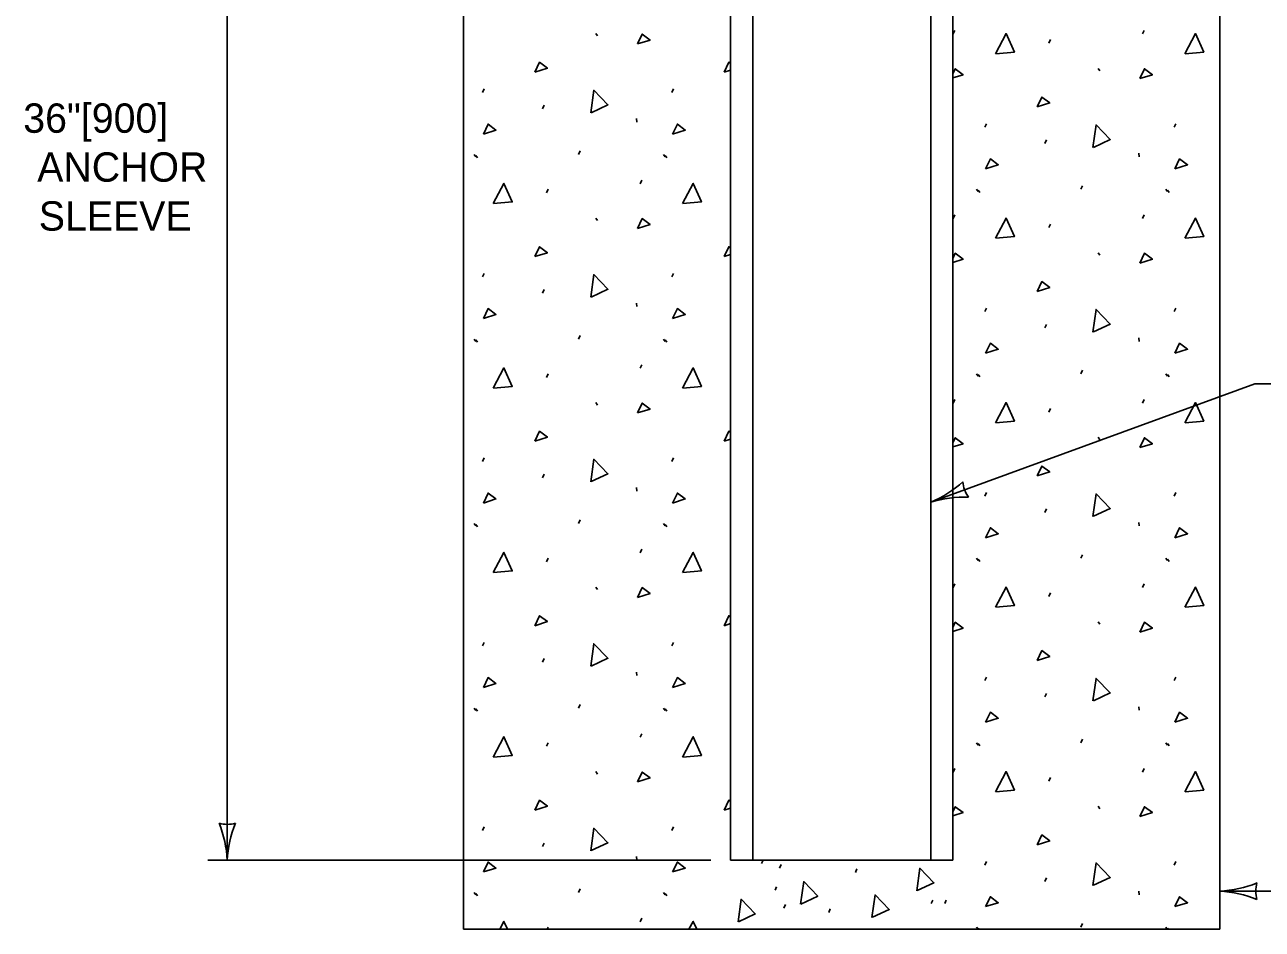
# Model space of a CAD drawing. Extents: x 49940 to 50043, y 49986 to 50011.
# Drawn here: x 50005.465 to 50007.993, y 49992.63 to 49994.479 of the extents above; entities that cross this region are included whole.
import ezdxf

# ---------------------------------------------------------------- set-up
doc = ezdxf.new("R2010")
doc.units = 0
for name, color, linetype in [('Level 1', 7, 'Continuous'), ('Level 2', 7, 'Continuous'), ('Level 3', 7, 'Continuous'), ('Level 4', 7, 'Continuous')]:
    doc.layers.add(name, color=color, linetype=linetype)

msp = doc.modelspace()

# ---------------------------------------------------------------- linework, layer by layer
at = {"layer": 'Level 1'}
for p, q in [((50006.9063, 49995.6053), (50006.9063, 49992.7712)), ((50007.3608, 49992.7712), (50007.3608, 49995.6053)), ((50006.3609, 49995.3573), (50006.3609, 49992.6303)), ((50007.9062, 49992.6303), (50007.9062, 49995.3573)), ((50007.3617, 49994.4601), (50007.365, 49994.4673)), ((50007.7485, 49994.4601), (50007.7516, 49994.4673)), ((50006.6317, 49994.4608), (50006.6351, 49994.456)), ((50007.5571, 49994.4414), (50007.5603, 49994.4487)), ((50007.658, 49994.3898), (50007.6612, 49994.3849)), ((50006.4001, 49994.3405), (50006.4033, 49994.3478)), ((50006.7867, 49994.3405), (50006.7901, 49994.3478)), ((50006.5228, 49994.3074), (50006.526, 49994.3146)), ((50006.7148, 49994.2871), (50006.7155, 49994.2798)), ((50007.4264, 49994.2695), (50007.4295, 49994.2768)), ((50007.813, 49994.2695), (50007.8162, 49994.2768)), ((50007.5489, 49994.2365), (50007.5523, 49994.2437)), ((50006.3831, 49994.2137), (50006.3865, 49994.2089)), ((50006.3865, 49994.2119), (50006.3896, 49994.2071)), ((50006.5963, 49994.2137), (50006.5995, 49994.221)), ((50006.7698, 49994.2137), (50006.7731, 49994.2089)), ((50006.7731, 49994.2119), (50006.7763, 49994.2071)), ((50007.7409, 49994.2162), (50007.7418, 49994.2089)), ((50006.7222, 49994.1539), (50006.7254, 49994.1612)), ((50006.5308, 49994.1354), (50006.5342, 49994.1427)), ((50007.4094, 49994.1428), (50007.4126, 49994.138)), ((50007.4126, 49994.141), (50007.4158, 49994.1362)), ((50007.6224, 49994.1428), (50007.6257, 49994.1501)), ((50007.796, 49994.1428), (50007.7992, 49994.138)), ((50007.7992, 49994.141), (50007.8025, 49994.1362)), ((50006.6317, 49994.0837), (50006.6351, 49994.0789)), ((50007.3617, 49994.083), (50007.365, 49994.0903)), ((50007.7485, 49994.083), (50007.7516, 49994.0903)), ((50007.5571, 49994.0644), (50007.5603, 49994.0716)), ((50007.658, 49994.0127), (50007.6612, 49994.0078)), ((50006.4001, 49993.9635), (50006.4033, 49993.9707)), ((50006.7867, 49993.9635), (50006.7901, 49993.9707)), ((50006.5228, 49993.9303), (50006.526, 49993.9376)), ((50006.7148, 49993.91), (50006.7155, 49993.9029)), ((50007.4264, 49993.8926), (50007.4295, 49993.8998)), ((50007.813, 49993.8926), (50007.8162, 49993.8998)), ((50007.5489, 49993.8594), (50007.5523, 49993.8666)), ((50006.3831, 49993.8367), (50006.3865, 49993.8318)), ((50006.3865, 49993.8348), (50006.3896, 49993.83)), ((50006.5963, 49993.8367), (50006.5995, 49993.8439)), ((50006.7698, 49993.8367), (50006.7731, 49993.8318)), ((50006.7731, 49993.8348), (50006.7763, 49993.83)), ((50007.7409, 49993.8391), (50007.7418, 49993.8318)), ((50006.7222, 49993.7768), (50006.7254, 49993.7841)), ((50006.5308, 49993.7583), (50006.5342, 49993.7656)), ((50007.4094, 49993.7658), (50007.4126, 49993.7609)), ((50007.4126, 49993.7639), (50007.4158, 49993.7591)), ((50007.6224, 49993.7658), (50007.6257, 49993.773)), ((50007.796, 49993.7658), (50007.7992, 49993.7609)), ((50007.7992, 49993.7639), (50007.8025, 49993.7591)), ((50006.6317, 49993.7067), (50006.6351, 49993.7018)), ((50007.3617, 49993.7059), (50007.365, 49993.7132)), ((50007.7485, 49993.7059), (50007.7516, 49993.7132)), ((50007.5571, 49993.6874), (50007.5603, 49993.6947)), ((50007.658, 49993.6358), (50007.6612, 49993.6309)), ((50006.4001, 49993.5864), (50006.4033, 49993.5936)), ((50006.7867, 49993.5864), (50006.7901, 49993.5936)), ((50006.5228, 49993.5532), (50006.526, 49993.5605)), ((50006.7148, 49993.533), (50006.7155, 49993.5258)), ((50007.4264, 49993.5155), (50007.4295, 49993.5227)), ((50007.813, 49993.5155), (50007.8162, 49993.5227)), ((50007.5489, 49993.4823), (50007.5523, 49993.4896)), ((50006.3831, 49993.4596), (50006.3865, 49993.4547)), ((50006.3865, 49993.4578), (50006.3896, 49993.4529)), ((50006.5963, 49993.4596), (50006.5995, 49993.4668)), ((50006.7698, 49993.4596), (50006.7731, 49993.4547)), ((50006.7731, 49993.4578), (50006.7763, 49993.4529)), ((50007.7409, 49993.462), (50007.7418, 49993.4547)), ((50006.7222, 49993.3997), (50006.7254, 49993.407)), ((50006.5308, 49993.3812), (50006.5342, 49993.3885)), ((50007.4094, 49993.3887), (50007.4126, 49993.3838)), ((50007.4126, 49993.3868), (50007.4158, 49993.382)), ((50007.6224, 49993.3887), (50007.6257, 49993.3959)), ((50007.796, 49993.3887), (50007.7992, 49993.3838)), ((50007.7992, 49993.3868), (50007.8025, 49993.382)), ((50006.6317, 49993.3296), (50006.6351, 49993.3247)), ((50007.3617, 49993.3288), (50007.365, 49993.3361)), ((50007.7485, 49993.3288), (50007.7516, 49993.3361)), ((50007.5571, 49993.3103), (50007.5603, 49993.3176)), ((50007.658, 49993.2587), (50007.6612, 49993.2538)), ((50006.4001, 49993.2093), (50006.4033, 49993.2166)), ((50006.7867, 49993.2093), (50006.7901, 49993.2166)), ((50006.5228, 49993.1763), (50006.526, 49993.1834)), ((50006.7148, 49993.156), (50006.7155, 49993.1487)), ((50007.4264, 49993.1384), (50007.4295, 49993.1457)), ((50007.813, 49993.1384), (50007.8162, 49993.1457)), ((50007.5489, 49993.1052), (50007.5523, 49993.1125)), ((50006.3831, 49993.0825), (50006.3865, 49993.0776)), ((50006.3865, 49993.0807), (50006.3896, 49993.0758)), ((50006.5963, 49993.0825), (50006.5995, 49993.0898)), ((50006.7698, 49993.0825), (50006.7731, 49993.0776)), ((50006.7731, 49993.0807), (50006.7763, 49993.0758)), ((50007.7409, 49993.0849), (50007.7418, 49993.0778)), ((50006.7222, 49993.0226), (50006.7254, 49993.0299)), ((50006.5308, 49993.0042), (50006.5342, 49993.0114)), ((50007.4094, 49993.0116), (50007.4126, 49993.0067)), ((50007.4126, 49993.0098), (50007.4158, 49993.0049)), ((50007.6224, 49993.0116), (50007.6257, 49993.0189)), ((50007.796, 49993.0116), (50007.7992, 49993.0067)), ((50007.7992, 49993.0098), (50007.8025, 49993.0049)), ((50006.6317, 49992.9525), (50006.6351, 49992.9476)), ((50007.3617, 49992.9517), (50007.365, 49992.959)), ((50007.7485, 49992.9517), (50007.7516, 49992.959)), ((50007.5571, 49992.9333), (50007.5603, 49992.9405)), ((50007.658, 49992.8816), (50007.6612, 49992.8767)), ((50006.4001, 49992.8322), (50006.4033, 49992.8395)), ((50006.7867, 49992.8322), (50006.7901, 49992.8395)), ((50006.5228, 49992.7992), (50006.526, 49992.8065)), ((50006.7148, 49992.7789), (50006.7155, 49992.7716)), ((50006.9063, 49992.7712), (50007.3608, 49992.7712)), ((50006.9702, 49992.7645), (50006.9735, 49992.7718)), ((50007.4264, 49992.7613), (50007.4295, 49992.7686)), ((50007.813, 49992.7613), (50007.8162, 49992.7686)), ((50007.0067, 49992.7554), (50007.01, 49992.7627)), ((50007.1618, 49992.7463), (50007.165, 49992.7536)), ((50006.9976, 49992.7099), (50007.0008, 49992.7172)), ((50007.5489, 49992.7281), (50007.5523, 49992.7354)), ((50006.3831, 49992.7056), (50006.3865, 49992.7007)), ((50006.3865, 49992.7036), (50006.3896, 49992.6987)), ((50006.5963, 49992.7056), (50006.5995, 49992.7128)), ((50006.7698, 49992.7056), (50006.7731, 49992.7007)), ((50006.7731, 49992.7036), (50006.7763, 49992.6987)), ((50007.7409, 49992.708), (50007.7418, 49992.7007)), ((50007.0159, 49992.6736), (50007.0191, 49992.6809)), ((50007.1072, 49992.6645), (50007.1103, 49992.6718)), ((50007.3168, 49992.6827), (50007.3202, 49992.6899)), ((50007.3442, 49992.6827), (50007.3474, 49992.6899)), ((50006.7222, 49992.6457), (50006.7254, 49992.653)), ((50007.6224, 49992.6345), (50007.6257, 49992.6418)), ((50006.3609, 49992.6303), (50006.9063, 49992.6303)), ((50006.5322, 49992.6303), (50006.5342, 49992.6343)), ((50006.9063, 49992.6303), (50007.3608, 49992.6303)), ((50007.3608, 49992.6303), (50007.9062, 49992.6303)), ((50007.4094, 49992.6345), (50007.4123, 49992.6303)), ((50007.4126, 49992.6327), (50007.4142, 49992.6303)), ((50007.796, 49992.6345), (50007.7989, 49992.6303)), ((50007.7992, 49992.6327), (50007.8009, 49992.6303))]:
    msp.add_line(p, q, dxfattribs=at)
for points in [[(50006.7166, 49994.4398), (50006.7263, 49994.4599), (50006.7423, 49994.4478), (50006.7166, 49994.4398)], [(50007.448, 49994.4196), (50007.4698, 49994.4608), (50007.4868, 49994.423), (50007.4489, 49994.4196)], [(50007.8348, 49994.4196), (50007.8566, 49994.4608), (50007.8734, 49994.423), (50007.8356, 49994.4196)], [(50006.5068, 49994.3821), (50006.5165, 49994.4022), (50006.5327, 49994.3901), (50006.5068, 49994.3821)], [(50006.8935, 49994.3821), (50006.9032, 49994.4022), (50006.9063, 49994.3999)], [(50006.9063, 49994.386), (50006.8935, 49994.3821)], [(50007.3608, 49994.3786), (50007.3658, 49994.389), (50007.3818, 49994.3769), (50007.3608, 49994.3702)], [(50007.7427, 49994.3689), (50007.7524, 49994.389), (50007.7686, 49994.3769), (50007.7427, 49994.3689)], [(50006.621, 49994.299), (50006.6274, 49994.3452), (50006.6563, 49994.3154), (50006.6217, 49994.2993)], [(50007.533, 49994.3112), (50007.5427, 49994.3313), (50007.5588, 49994.3192), (50007.533, 49994.3112)], [(50006.4018, 49994.2557), (50006.4115, 49994.2759), (50006.4275, 49994.2637), (50006.4018, 49994.2557)], [(50006.7884, 49994.2557), (50006.7981, 49994.2759), (50006.8143, 49994.2637), (50006.7884, 49994.2557)], [(50007.6472, 49994.2281), (50007.6536, 49994.2742), (50007.6825, 49994.2443), (50007.648, 49994.2284)], [(50007.4279, 49994.1848), (50007.4376, 49994.2049), (50007.4538, 49994.1928), (50007.4279, 49994.1848)], [(50007.8147, 49994.1848), (50007.8242, 49994.2049), (50007.8404, 49994.1928), (50007.8147, 49994.1848)], [(50006.4219, 49994.1136), (50006.4437, 49994.1548), (50006.4607, 49994.1168), (50006.4227, 49994.1136)], [(50006.8085, 49994.1136), (50006.8304, 49994.1548), (50006.8473, 49994.1168), (50006.8095, 49994.1136)], [(50006.7166, 49994.0627), (50006.7263, 49994.0828), (50006.7423, 49994.0707), (50006.7166, 49994.0627)], [(50007.448, 49994.0427), (50007.4698, 49994.0837), (50007.4868, 49994.0459), (50007.4489, 49994.0427)], [(50007.8348, 49994.0427), (50007.8566, 49994.0837), (50007.8734, 49994.0459), (50007.8356, 49994.0427)], [(50006.5068, 49994.005), (50006.5165, 49994.0251), (50006.5327, 49994.0131), (50006.5068, 49994.005)], [(50006.8935, 49994.005), (50006.9032, 49994.0251), (50006.9063, 49994.0228)], [(50006.9063, 49994.0091), (50006.8935, 49994.005)], [(50007.3608, 49994.0015), (50007.3658, 49994.0119), (50007.3818, 49993.9998), (50007.3608, 49993.9933)], [(50007.7427, 49993.9918), (50007.7524, 49994.0119), (50007.7686, 49993.9998), (50007.7427, 49993.9918)], [(50006.621, 49993.9219), (50006.6274, 49993.9682), (50006.6563, 49993.9383), (50006.6217, 49993.9222)], [(50007.533, 49993.9341), (50007.5427, 49993.9542), (50007.5588, 49993.9421), (50007.533, 49993.9341)], [(50006.4018, 49993.8786), (50006.4115, 49993.8989), (50006.4275, 49993.8868), (50006.4018, 49993.8786)], [(50006.7884, 49993.8786), (50006.7981, 49993.8989), (50006.8143, 49993.8868), (50006.7884, 49993.8786)], [(50007.6472, 49993.851), (50007.6536, 49993.8973), (50007.6825, 49993.8673), (50007.648, 49993.8513)], [(50007.4279, 49993.8077), (50007.4376, 49993.8279), (50007.4538, 49993.8157), (50007.4279, 49993.8077)], [(50007.8147, 49993.8077), (50007.8242, 49993.8279), (50007.8404, 49993.8157), (50007.8147, 49993.8077)], [(50006.4219, 49993.7365), (50006.4437, 49993.7777), (50006.4607, 49993.7397), (50006.4227, 49993.7365)], [(50006.8085, 49993.7365), (50006.8304, 49993.7777), (50006.8473, 49993.7397), (50006.8095, 49993.7365)], [(50006.7166, 49993.6856), (50006.7263, 49993.7058), (50006.7423, 49993.6936), (50006.7166, 49993.6856)], [(50007.448, 49993.6656), (50007.4698, 49993.7067), (50007.4868, 49993.6688), (50007.4489, 49993.6656)], [(50007.8348, 49993.6656), (50007.8566, 49993.7067), (50007.8734, 49993.6688), (50007.8356, 49993.6656)], [(50006.5068, 49993.6279), (50006.5165, 49993.6482), (50006.5327, 49993.6361), (50006.5068, 49993.6279)], [(50006.8935, 49993.6279), (50006.9032, 49993.6482), (50006.9063, 49993.6458)], [(50006.9063, 49993.632), (50006.8935, 49993.6279)], [(50007.3608, 49993.6244), (50007.3658, 49993.6349), (50007.3818, 49993.6227), (50007.3608, 49993.6162)], [(50007.7427, 49993.6147), (50007.7524, 49993.6349), (50007.7686, 49993.6227), (50007.7427, 49993.6147)], [(50006.621, 49993.5449), (50006.6274, 49993.5911), (50006.6563, 49993.5612), (50006.6217, 49993.5452)], [(50007.533, 49993.557), (50007.5427, 49993.5771), (50007.5588, 49993.565), (50007.533, 49993.557)], [(50006.4018, 49993.5015), (50006.4115, 49993.5218), (50006.4275, 49993.5097), (50006.4018, 49993.5015)], [(50006.7884, 49993.5015), (50006.7981, 49993.5218), (50006.8143, 49993.5097), (50006.7884, 49993.5015)], [(50007.6472, 49993.474), (50007.6536, 49993.5202), (50007.6825, 49993.4903), (50007.648, 49993.4743)], [(50007.4279, 49993.4306), (50007.4376, 49993.4508), (50007.4538, 49993.4387), (50007.4279, 49993.4306)], [(50007.8147, 49993.4306), (50007.8242, 49993.4508), (50007.8404, 49993.4387), (50007.8147, 49993.4306)], [(50006.4219, 49993.3594), (50006.4437, 49993.4006), (50006.4607, 49993.3626), (50006.4227, 49993.3594)], [(50006.8085, 49993.3594), (50006.8304, 49993.4006), (50006.8473, 49993.3626), (50006.8095, 49993.3594)], [(50006.7166, 49993.3085), (50006.7263, 49993.3288), (50006.7423, 49993.3167), (50006.7166, 49993.3085)], [(50007.448, 49993.2885), (50007.4698, 49993.3297), (50007.4868, 49993.2917), (50007.4489, 49993.2885)], [(50007.8348, 49993.2885), (50007.8566, 49993.3297), (50007.8734, 49993.2917), (50007.8356, 49993.2885)], [(50006.5068, 49993.2508), (50006.5165, 49993.2711), (50006.5327, 49993.259), (50006.5068, 49993.2508)], [(50006.8935, 49993.2508), (50006.9032, 49993.2711), (50006.9063, 49993.2688)], [(50006.9063, 49993.2549), (50006.8935, 49993.2508)], [(50007.3608, 49993.2473), (50007.3658, 49993.2578), (50007.3818, 49993.2457), (50007.3608, 49993.2391)], [(50007.7427, 49993.2376), (50007.7524, 49993.2578), (50007.7686, 49993.2457), (50007.7427, 49993.2376)], [(50006.621, 49993.1678), (50006.6274, 49993.214), (50006.6563, 49993.1841), (50006.6217, 49993.1681)], [(50007.533, 49993.1799), (50007.5427, 49993.2), (50007.5588, 49993.1881), (50007.533, 49993.1799)], [(50006.4018, 49993.1246), (50006.4115, 49993.1448), (50006.4275, 49993.1326), (50006.4018, 49993.1246)], [(50006.7884, 49993.1246), (50006.7981, 49993.1448), (50006.8143, 49993.1326), (50006.7884, 49993.1246)], [(50007.6472, 49993.0969), (50007.6536, 49993.1431), (50007.6825, 49993.1132), (50007.648, 49993.0972)], [(50007.4279, 49993.0535), (50007.4376, 49993.0738), (50007.4538, 49993.0617), (50007.4279, 49993.0535)], [(50007.8147, 49993.0535), (50007.8242, 49993.0738), (50007.8404, 49993.0617), (50007.8147, 49993.0535)], [(50006.4219, 49992.9823), (50006.4437, 49993.0236), (50006.4607, 49992.9855), (50006.4227, 49992.9823)], [(50006.8085, 49992.9823), (50006.8304, 49993.0236), (50006.8473, 49992.9855), (50006.8095, 49992.9823)], [(50006.7166, 49992.9314), (50006.7263, 49992.9517), (50006.7423, 49992.9396), (50006.7166, 49992.9314)], [(50007.448, 49992.9114), (50007.4698, 49992.9526), (50007.4868, 49992.9146), (50007.4489, 49992.9114)], [(50007.8348, 49992.9114), (50007.8566, 49992.9526), (50007.8734, 49992.9146), (50007.8356, 49992.9114)], [(50006.5068, 49992.8739), (50006.5165, 49992.894), (50006.5327, 49992.8819), (50006.5068, 49992.8739)], [(50006.8935, 49992.8739), (50006.9032, 49992.894), (50006.9063, 49992.8917)], [(50006.9063, 49992.8778), (50006.8935, 49992.8739)], [(50007.3608, 49992.8704), (50007.3658, 49992.8807), (50007.3818, 49992.8687), (50007.3608, 49992.8621)], [(50007.7427, 49992.8605), (50007.7524, 49992.8807), (50007.7686, 49992.8687), (50007.7427, 49992.8605)], [(50006.621, 49992.7907), (50006.6274, 49992.8369), (50006.6563, 49992.8071), (50006.6217, 49992.791)], [(50007.533, 49992.8028), (50007.5427, 49992.8231), (50007.5588, 49992.811), (50007.533, 49992.8028)], [(50006.4018, 49992.7475), (50006.4115, 49992.7677), (50006.4275, 49992.7555), (50006.4018, 49992.7475)], [(50006.7884, 49992.7475), (50006.7981, 49992.7677), (50006.8143, 49992.7555), (50006.7884, 49992.7475)], [(50007.287, 49992.709), (50007.2933, 49992.7551), (50007.3223, 49992.7252), (50007.2877, 49992.7092)], [(50007.6472, 49992.7198), (50007.6536, 49992.766), (50007.6825, 49992.7362), (50007.648, 49992.7201)], [(50007.0497, 49992.6818), (50007.0561, 49992.7278), (50007.085, 49992.698), (50007.0505, 49992.6819)], [(50007.1956, 49992.6545), (50007.2021, 49992.7006), (50007.2309, 49992.6707), (50007.1964, 49992.6548)], [(50007.4279, 49992.6765), (50007.4376, 49992.6968), (50007.4538, 49992.6846), (50007.4279, 49992.6765)], [(50007.8147, 49992.6765), (50007.8242, 49992.6968), (50007.8404, 49992.6846), (50007.8147, 49992.6765)], [(50006.922, 49992.6454), (50006.9284, 49992.6915), (50006.9573, 49992.6616), (50006.9228, 49992.6457)], [(50006.4351, 49992.6303), (50006.4437, 49992.6465), (50006.451, 49992.6303)], [(50006.8217, 49992.6303), (50006.8304, 49992.6465), (50006.8376, 49992.6303)]]:
    msp.add_lwpolyline(points, dxfattribs=at)
at = {"layer": 'Level 3'}
for p, q in [((50005.8785, 49995.6053), (50005.8785, 49992.7712)), ((50007.3159, 49993.5031), (50007.9781, 49993.7454)), ((50007.9781, 49993.7454), (50008.1675, 49993.7454)), ((50006.8663, 49992.7712), (50005.8385, 49992.7712)), ((50007.9062, 49992.7081), (50008.1553, 49992.7081))]:
    msp.add_line(p, q, dxfattribs=at)
for centre, radius, start, end in [((50007.2251, 49993.7177), 0.233, 292.9301, 312.1799), ((50007.4363, 49993.5472), 0.0548, 182.2416, 217.964), ((50007.3836, 49993.2914), 0.2223, 87.5588, 107.7423), ((50005.8785, 49992.8994), 0.0548, 252.1388, 287.8612), ((50005.6458, 49992.7597), 0.233, 2.8273, 22.0772), ((50006.1006, 49992.7621), 0.2223, 157.456, 177.6395), ((50007.8947, 49992.9408), 0.233, 272.8273, 292.0772), ((50008.0344, 49992.7081), 0.0548, 162.1388, 197.8612), ((50007.897, 49992.4859), 0.2223, 67.456, 87.6395)]:
    msp.add_arc(centre, radius, start, end, dxfattribs=at)
at = {"layer": 'Level 4'}
for p, q in [((50006.9523, 49992.7712), (50006.9523, 49995.6053)), ((50007.3159, 49992.7712), (50007.3159, 49995.6053))]:
    msp.add_line(p, q, dxfattribs=at)

# ---------------------------------------------------------------- texts
at = {"layer": 'Level 2'}
for s, p in [('36"[900]', (50005.4617, 49994.2582)), ('ANCHOR', (50005.4902, 49994.1582)), ('SLEEVE', (50005.4934, 49994.0582))]:
    msp.add_text(s, height=0.06, dxfattribs=at).set_placement(p)

doc.saveas('drawing.dxf')
